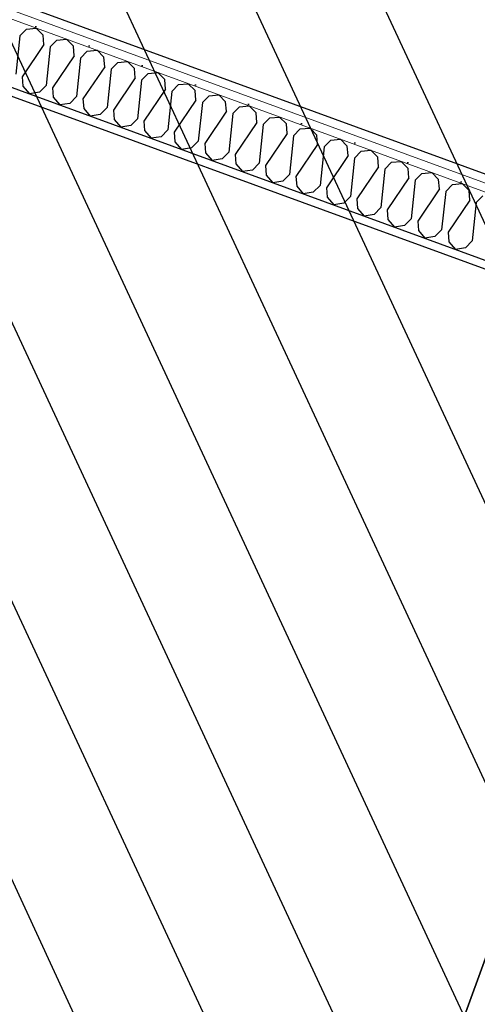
# Model space of a CAD drawing. Header units: millimetres. Extents: x 112481703 to 112588235, y 1264638581 to 1264713486.
# Tile 276 of 487: x 112579615 to 112580316, y 1264671712 to 1264673218. Entities that reach past the tile are written whole.
import ezdxf

# ---------------------------------------------------------------- set-up
doc = ezdxf.new("R2010")
doc.units = ezdxf.units.MM
doc.header["$LTSCALE"] = 0.5
doc.header["$MEASUREMENT"] = 0
doc.linetypes.add('PLINE', pattern=[0])
doc.layers.add('235- Utvendig kledning og overflate', color=7, linetype='Continuous', lineweight=0)
doc.layers.add('236- Innvendig kledning og overflate', color=7, linetype='Continuous', lineweight=0)
for name, color, linetype in [('862- M___Nettoareal', 7, 'Continuous'), ('862- M___Nettoareal(Polylinje)', 7, 'Continuous'), ('LA_farge_dekke_asfalt2', 7, 'Continuous'), ('Yttervegger.A225', 7, 'Continuous'), ('Yttervegger.A225 (Skravur)', 7, 'Continuous')]:
    doc.layers.add(name, color=color, linetype=linetype)
pattern_1 = [(249.956, (112557650, 1264717795), (-81.357, 29.68231), [0, -50]), (249.956, (112557682.11, 1264717756.67), (-81.357, 29.68231), [0, -50])]

# ---------------------------------------------------------------- blocks, each defined once
blk = doc.blocks.new('Laboratorie_5_2', base_point=(112579640.4, 1264674917.8))
at = {"layer": '862- M___Nettoareal(Polylinje)', "linetype": 'PLINE', "flags": 128}
blk.add_lwpolyline([(112581810.2, 1264675844.8), (112578739.1, 1264676965.2), (112578145.9, 1264675339.1), (112577643.2, 1264673961.4), (112580714.3, 1264672841)], close=True, dxfattribs=at)
blk = doc.blocks.new('Telefonsentral_6_3', base_point=(112578513.8, 1264671831.2))
at = {"layer": '862- M___Nettoareal(Polylinje)', "linetype": 'PLINE', "flags": 128}
blk.add_lwpolyline([(112576572.9, 1264671030.5), (112579644.8, 1264669909.8), (112580667.3, 1264672712.3), (112577596.3, 1264673832.7), (112577356, 1264673174.1), (112577355, 1264673174.4)], close=True, dxfattribs=at)
blk = doc.blocks.new('*X253', base_point=(112557650, 1264717795))
at = {"layer": 'Yttervegger.A225 (Skravur)', "linetype": 'PLINE'}
for p, q in [((112579615.3, 1264673193.3), (112579625.6, 1264673203.7)), ((112579625.6, 1264673203.7), (112579640.5, 1264673205.1)), ((112579651, 1264673194.4), (112579640.5, 1264673205.1)), ((112579615.3, 1264673193.3), (112579609.1, 1264673134.4)), ((112579652.1, 1264673179.9), (112579651, 1264673194.4)), ((112579652.1, 1264673179.9), (112579618.9, 1264673130.8)), ((112579661.9, 1264673176.3), (112579655.7, 1264673117.4)), ((112579661.9, 1264673176.3), (112579672.1, 1264673186.7)), ((112579672.1, 1264673186.7), (112579687.1, 1264673188.1)), ((112579697.6, 1264673177.4), (112579687.1, 1264673188.1)), ((112579698.7, 1264673162.9), (112579697.6, 1264673177.4)), ((112579698.7, 1264673162.9), (112579665.5, 1264673113.8)), ((112579708.5, 1264673159.3), (112579702.3, 1264673100.4)), ((112579708.5, 1264673159.3), (112579718.7, 1264673169.7)), ((112579718.7, 1264673169.7), (112579733.6, 1264673171.1)), ((112579744.1, 1264673160.4), (112579733.6, 1264673171.1)), ((112579745.3, 1264673145.9), (112579744.1, 1264673160.4)), ((112579745.3, 1264673145.9), (112579712.1, 1264673096.8)), ((112579755.1, 1264673142.3), (112579765.3, 1264673152.7)), ((112579765.3, 1264673152.7), (112579780.2, 1264673154.1)), ((112579790.7, 1264673143.4), (112579780.2, 1264673154.1)), ((112579791.8, 1264673128.9), (112579790.7, 1264673143.4)), ((112579618.9, 1264673130.8), (112579620, 1264673116.3)), ((112579755.1, 1264673142.3), (112579748.9, 1264673083.4)), ((112579791.8, 1264673128.9), (112579758.6, 1264673079.8)), ((112579801.6, 1264673125.3), (112579811.9, 1264673135.7)), ((112579811.9, 1264673135.7), (112579826.8, 1264673137.1)), ((112579837.3, 1264673126.5), (112579826.8, 1264673137.1)), ((112579620, 1264673116.3), (112579630.2, 1264673104.5)), ((112579655.7, 1264673117.4), (112579645.5, 1264673107)), ((112579665.5, 1264673113.8), (112579666.6, 1264673099.3)), ((112579801.6, 1264673125.3), (112579795.4, 1264673066.4)), ((112579838.4, 1264673111.9), (112579837.3, 1264673126.5)), ((112579848.2, 1264673108.3), (112579858.4, 1264673118.7)), ((112579858.4, 1264673118.7), (112579873.3, 1264673120.1)), ((112579883.9, 1264673109.5), (112579873.3, 1264673120.1)), ((112579645.5, 1264673107), (112579630.2, 1264673104.5)), ((112579666.6, 1264673099.3), (112579676.7, 1264673087.5)), ((112579702.3, 1264673100.4), (112579692.1, 1264673090)), ((112579838.4, 1264673111.9), (112579805.2, 1264673062.8)), ((112579848.2, 1264673108.3), (112579842, 1264673049.4)), ((112579885, 1264673094.9), (112579883.9, 1264673109.5)), ((112579894.8, 1264673091.3), (112579905, 1264673101.7)), ((112579905, 1264673101.7), (112579919.9, 1264673103.1)), ((112579930.4, 1264673092.5), (112579919.9, 1264673103.1)), ((112579692.1, 1264673090), (112579676.7, 1264673087.5)), ((112579712.1, 1264673096.8), (112579713.2, 1264673082.3)), ((112579748.9, 1264673083.4), (112579738.6, 1264673073)), ((112579885, 1264673094.9), (112579851.8, 1264673045.8)), ((112579894.8, 1264673091.3), (112579888.6, 1264673032.4)), ((112579931.6, 1264673077.9), (112579930.4, 1264673092.5)), ((112579941.3, 1264673074.4), (112579951.6, 1264673084.8)), ((112579951.6, 1264673084.8), (112579966.5, 1264673086.1)), ((112579977, 1264673075.5), (112579966.5, 1264673086.1)), ((112579713.2, 1264673082.3), (112579723.3, 1264673070.5)), ((112579738.6, 1264673073), (112579723.3, 1264673070.5)), ((112579758.6, 1264673079.8), (112579759.8, 1264673065.3)), ((112579931.6, 1264673077.9), (112579898.4, 1264673028.8)), ((112579941.3, 1264673074.4), (112579935.1, 1264673015.4)), ((112579978.1, 1264673060.9), (112579977, 1264673075.5)), ((112579987.9, 1264673057.4), (112579998.1, 1264673067.8)), ((112579998.1, 1264673067.8), (112580013.1, 1264673069.1)), ((112580023.6, 1264673058.5), (112580013.1, 1264673069.1)), ((112579759.8, 1264673065.3), (112579769.9, 1264673053.5)), ((112579785.2, 1264673056), (112579769.9, 1264673053.5)), ((112579795.4, 1264673066.4), (112579785.2, 1264673056)), ((112579805.2, 1264673062.8), (112579806.3, 1264673048.3)), ((112579978.1, 1264673060.9), (112579944.9, 1264673011.9)), ((112579987.9, 1264673057.4), (112579981.7, 1264672998.4)), ((112580024.7, 1264673043.9), (112580023.6, 1264673058.5)), ((112579806.3, 1264673048.3), (112579816.5, 1264673036.5)), ((112579831.8, 1264673039), (112579816.5, 1264673036.5)), ((112579842, 1264673049.4), (112579831.8, 1264673039)), ((112579851.8, 1264673045.8), (112579852.9, 1264673031.3)), ((112580024.7, 1264673043.9), (112579991.5, 1264672994.9)), ((112580034.5, 1264673040.4), (112580028.3, 1264672981.4)), ((112580034.5, 1264673040.4), (112580044.7, 1264673050.8)), ((112580044.7, 1264673050.8), (112580059.6, 1264673052.2)), ((112580070.1, 1264673041.5), (112580059.6, 1264673052.2)), ((112580071.3, 1264673027), (112580070.1, 1264673041.5)), ((112579852.9, 1264673031.3), (112579863, 1264673019.6)), ((112579888.6, 1264673032.4), (112579878.3, 1264673022)), ((112579898.4, 1264673028.8), (112579899.5, 1264673014.3)), ((112580071.3, 1264673027), (112580038.1, 1264672977.9)), ((112580081.1, 1264673023.4), (112580074.9, 1264672964.5)), ((112580081.1, 1264673023.4), (112580091.3, 1264673033.8)), ((112580091.3, 1264673033.8), (112580106.2, 1264673035.2)), ((112580116.7, 1264673024.5), (112580106.2, 1264673035.2)), ((112580117.8, 1264673010), (112580116.7, 1264673024.5)), ((112579878.3, 1264673022), (112579863, 1264673019.6)), ((112579899.5, 1264673014.3), (112579909.6, 1264673002.6)), ((112579935.1, 1264673015.4), (112579924.9, 1264673005)), ((112579944.9, 1264673011.9), (112579946, 1264672997.3)), ((112580117.8, 1264673010), (112580084.6, 1264672960.9)), ((112580127.6, 1264673006.4), (112580137.9, 1264673016.8)), ((112580137.9, 1264673016.8), (112580152.8, 1264673018.2)), ((112580163.3, 1264673007.5), (112580152.8, 1264673018.2)), ((112580164.4, 1264672993), (112580163.3, 1264673007.5)), ((112579924.9, 1264673005), (112579909.6, 1264673002.6)), ((112579946, 1264672997.3), (112579956.2, 1264672985.6)), ((112579981.7, 1264672998.4), (112579971.5, 1264672988)), ((112579991.5, 1264672994.9), (112579992.6, 1264672980.3)), ((112580127.6, 1264673006.4), (112580121.4, 1264672947.5)), ((112580164.4, 1264672993), (112580131.2, 1264672943.9)), ((112580174.2, 1264672989.4), (112580184.4, 1264672999.8)), ((112580184.4, 1264672999.8), (112580199.3, 1264673001.2)), ((112580209.9, 1264672990.5), (112580199.3, 1264673001.2)), ((112579971.5, 1264672988), (112579956.2, 1264672985.6)), ((112579992.6, 1264672980.3), (112580002.8, 1264672968.6)), ((112580028.3, 1264672981.4), (112580018.1, 1264672971)), ((112580038.1, 1264672977.9), (112580039.2, 1264672963.3)), ((112580174.2, 1264672989.4), (112580168, 1264672930.5)), ((112580211, 1264672976), (112580209.9, 1264672990.5)), ((112580220.8, 1264672972.4), (112580231, 1264672982.8)), ((112580231, 1264672982.8), (112580245.9, 1264672984.2)), ((112580256.4, 1264672973.5), (112580245.9, 1264672984.2)), ((112580018.1, 1264672971), (112580002.8, 1264672968.6)), ((112580039.2, 1264672963.3), (112580049.3, 1264672951.6)), ((112580074.9, 1264672964.5), (112580064.6, 1264672954.1)), ((112580211, 1264672976), (112580177.8, 1264672926.9)), ((112580220.8, 1264672972.4), (112580214.6, 1264672913.5)), ((112580257.6, 1264672959), (112580256.4, 1264672973.5)), ((112580267.3, 1264672955.4), (112580277.6, 1264672965.8)), ((112580277.6, 1264672965.8), (112580292.5, 1264672967.2)), ((112580303, 1264672956.5), (112580292.5, 1264672967.2)), ((112580064.6, 1264672954.1), (112580049.3, 1264672951.6)), ((112580084.6, 1264672960.9), (112580085.8, 1264672946.3)), ((112580121.4, 1264672947.5), (112580111.2, 1264672937.1)), ((112580257.6, 1264672959), (112580224.4, 1264672909.9)), ((112580267.3, 1264672955.4), (112580261.1, 1264672896.5)), ((112580304.1, 1264672942), (112580303, 1264672956.5)), ((112580313.9, 1264672938.4), (112580324.1, 1264672948.8)), ((112580085.8, 1264672946.3), (112580095.9, 1264672934.6)), ((112580111.2, 1264672937.1), (112580095.9, 1264672934.6)), ((112580131.2, 1264672943.9), (112580132.3, 1264672929.3)), ((112580304.1, 1264672942), (112580270.9, 1264672892.9)), ((112580313.9, 1264672938.4), (112580307.7, 1264672879.5)), ((112580132.3, 1264672929.3), (112580142.5, 1264672917.6)), ((112580157.8, 1264672920.1), (112580142.5, 1264672917.6)), ((112580168, 1264672930.5), (112580157.8, 1264672920.1)), ((112580177.8, 1264672926.9), (112580178.9, 1264672912.4)), ((112580178.9, 1264672912.4), (112580189, 1264672900.6)), ((112580204.3, 1264672903.1), (112580189, 1264672900.6)), ((112580214.6, 1264672913.5), (112580204.3, 1264672903.1)), ((112580224.4, 1264672909.9), (112580225.5, 1264672895.4)), ((112580225.5, 1264672895.4), (112580235.6, 1264672883.6)), ((112580261.1, 1264672896.5), (112580250.9, 1264672886.1)), ((112580270.9, 1264672892.9), (112580272.1, 1264672878.4)), ((112580250.9, 1264672886.1), (112580235.6, 1264672883.6)), ((112580272.1, 1264672878.4), (112580282.2, 1264672866.6)), ((112580307.7, 1264672879.5), (112580297.5, 1264672869.1)), ((112580297.5, 1264672869.1), (112580282.2, 1264672866.6))]:
    blk.add_line(p, q, dxfattribs=at)

msp = doc.modelspace()

# ---------------------------------------------------------------- hatches: boundary and pattern name
at = {"layer": 'LA_farge_dekke_asfalt2', "linetype": 'Continuous'}
h = msp.add_hatch(dxfattribs=at)
h.set_pattern_fill('Murverk', color=256, style=0, pattern_type=2)
h.set_pattern_definition([(294.956, (112557650, 1264717795), (163.1938, 75.94596), [])])
h.paths.add_polyline_path([(112562670.3, 1264672618.4), (112565507.4, 1264680394.8), (112573384.4, 1264677521), (112579262.4, 1264693632), (112587341.4, 1264690684.4), (112579714.9, 1264669780.9), (112576475.3, 1264670962.9), (112575386.6, 1264667979)])
at = {"layer": 'Yttervegger.A225 (Skravur)', "linetype": 'Continuous'}
h = msp.add_hatch(dxfattribs=at)
h.set_pattern_fill('Prikker_tett', color=256, style=0, pattern_type=2)
h.set_pattern_definition(pattern_1)
h.paths.add_polyline_path([(112578650.5, 1264673580.1), (112578646.1, 1264673567.9), (112580705.4, 1264672816.6), (112580709.8, 1264672828.8)])
h = msp.add_hatch(dxfattribs=at)
h.set_pattern_fill('Prikker_tett', color=256, style=0, pattern_type=2)
h.set_pattern_definition(pattern_1)
h.paths.add_polyline_path([(112580714.3, 1264672841), (112578655, 1264673592.3), (112578650.5, 1264673580.1), (112580709.8, 1264672828.8)])
h = msp.add_hatch(dxfattribs=at)
h.set_pattern_fill('Prikker_tett', color=256, style=0, pattern_type=2)
h.set_pattern_definition(pattern_1)
h.paths.add_polyline_path([(112580671.8, 1264672724.5), (112578612.5, 1264673475.8), (112578608, 1264673463.6), (112580667.3, 1264672712.3)])
h = msp.add_hatch(dxfattribs=at)
h.set_pattern_fill('Prikker_tett', color=256, style=0, pattern_type=2)
h.set_pattern_definition(pattern_1)
h.paths.add_polyline_path([(112579657.1, 1264669905.3), (112580679.5, 1264672707.8), (112580667.3, 1264672712.3), (112579644.8, 1264669909.8)])

# ---------------------------------------------------------------- linework, layer by layer
at = {"layer": '235- Utvendig kledning og overflate', "linetype": 'PLINE', "flags": 128}
msp.add_lwpolyline([(112578608, 1264673463.6), (112580667.3, 1264672712.3)], dxfattribs=at)
at = {"layer": '236- Innvendig kledning og overflate', "linetype": 'PLINE'}
for p, q in [((112580709.8, 1264672828.8), (112578650.5, 1264673580.1)), ((112580705.4, 1264672816.6), (112578646.1, 1264673567.9))]:
    msp.add_line(p, q, dxfattribs=at)
at = {"layer": '236- Innvendig kledning og overflate', "linetype": 'PLINE', "flags": 128}
msp.add_lwpolyline([(112580714.3, 1264672841), (112578655, 1264673592.3)], dxfattribs=at)
at = {"layer": 'Yttervegger.A225', "linetype": 'PLINE'}
msp.add_line((112578612.5, 1264673475.8), (112580671.8, 1264672724.5), dxfattribs=at)
at = {"layer": 'Yttervegger.A225', "linetype": 'PLINE', "flags": 128}
msp.add_lwpolyline([(112580667.3, 1264672712.3), (112579644.8, 1264669909.8)], dxfattribs=at)

# ---------------------------------------------------------------- block references
at = {"layer": '862- M___Nettoareal', "linetype": 'Continuous'}
for name, p in [('Laboratorie_5_2', (112579640.4, 1264674917.8)), ('Telefonsentral_6_3', (112578513.8, 1264671831.2))]:
    msp.add_blockref(name, p, dxfattribs=at)
at = {"layer": 'Yttervegger.A225'}
msp.add_blockref('*X253', (112557650, 1264717795), dxfattribs=at)

doc.saveas('drawing.dxf')
